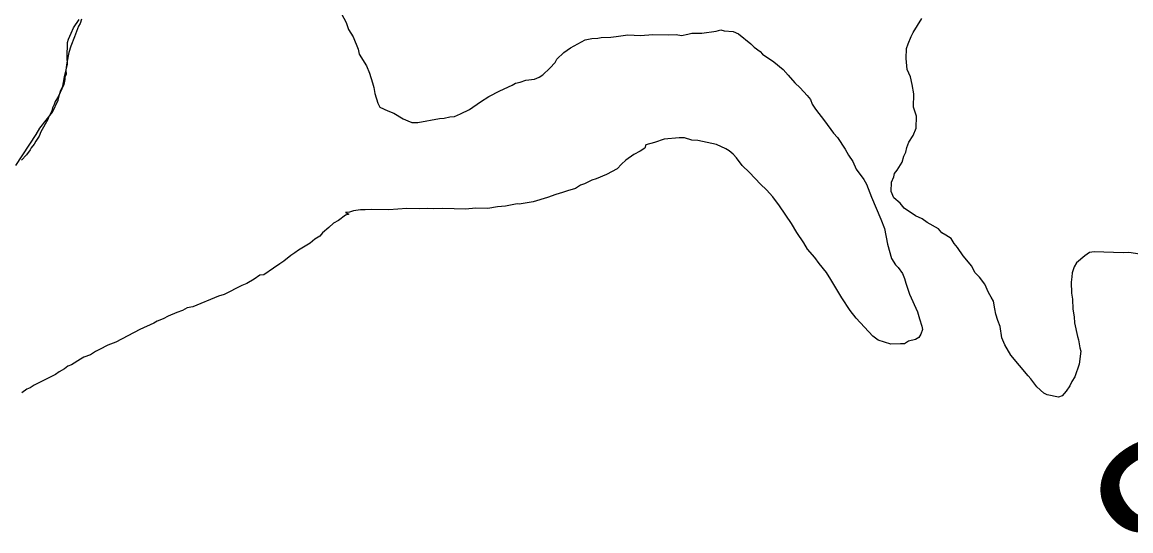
# Model space of a CAD drawing. Extents: x 3250478 to 3288318, y 788638 to 816472.
# Drawn here: x 3272727 to 3273378, y 794898 to 795197 of the extents above; entities that cross this region are included whole.
import ezdxf

# ---------------------------------------------------------------- set-up
doc = ezdxf.new("R2010")
doc.units = 0
for name, color, linetype in [('V-SITE-VEGE', 7, 'Continuous'), ('V-SURV-IDEN', 7, 'Continuous'), ('V-TOPO-SHOR', 7, 'Continuous')]:
    doc.layers.add(name, color=color, linetype=linetype)

msp = doc.modelspace()

# ---------------------------------------------------------------- linework, layer by layer
at = {"layer": 'V-SITE-VEGE'}
for p, q in [((3272913.05, 795204.66), (3272917.16, 795196.99)), ((3272756.91, 795193.82), (3272760.24, 795198.86)), ((3272917.16, 795196.99), (3272918.62, 795192.98)), ((3272753.92, 795187.18), (3272755.62, 795190.69)), ((3272755.62, 795190.69), (3272756.91, 795193.82)), ((3272918.62, 795192.98), (3272921.25, 795188.53)), ((3272921.25, 795188.53), (3272924.19, 795181.31)), ((3273061.55, 795187.59), (3273065.13, 795187.87)), ((3273065.13, 795187.87), (3273067.12, 795188.21)), ((3273067.12, 795188.21), (3273072.68, 795188.42)), ((3273072.68, 795188.42), (3273075.86, 795188.72)), ((3273075.86, 795188.72), (3273082.63, 795189.69)), ((3273082.63, 795189.69), (3273090.15, 795189.45)), ((3273090.15, 795189.45), (3273097.31, 795190.01)), ((3273097.31, 795190.01), (3273106.42, 795189.72)), ((3273106.42, 795189.72), (3273111.18, 795189.96)), ((3273111.18, 795189.96), (3273114.34, 795189.47)), ((3273114.34, 795189.47), (3273117.93, 795190.14)), ((3273117.93, 795190.14), (3273120.33, 795190.86)), ((3273120.33, 795190.86), (3273126.27, 795190.67)), ((3273126.27, 795190.67), (3273134.63, 795191.98)), ((3273134.63, 795191.98), (3273137.43, 795192.68)), ((3273137.43, 795192.68), (3273139.4, 795192.23)), ((3273139.4, 795192.23), (3273144.53, 795191.66)), ((3273144.53, 795191.66), (3273147.67, 795190.37)), ((3273147.67, 795190.37), (3273155.01, 795184.59)), ((3272753.18, 795176.5), (3272753.46, 795185.21)), ((3272753.46, 795185.21), (3272753.92, 795187.18)), ((3273045.04, 795179.4), (3273049.08, 795182.05)), ((3273049.08, 795182.05), (3273057.57, 795186.93)), ((3273057.57, 795186.93), (3273061.55, 795187.59)), ((3273155.01, 795184.59), (3273156.93, 795182.54)), ((3273156.93, 795182.54), (3273160.41, 795180.05)), ((3272753.45, 795172.52), (3272753.18, 795176.5)), ((3272924.19, 795181.31), (3272924.89, 795178.51)), ((3272924.89, 795178.51), (3272929.03, 795171.64)), ((3273040.09, 795173.61), (3273040.95, 795175.57)), ((3273040.95, 795175.57), (3273045.04, 795179.4)), ((3273160.41, 795180.05), (3273161.95, 795178.42)), ((3273161.95, 795178.42), (3273168.54, 795173.85)), ((3272751.62, 795165.05), (3272753.45, 795172.52)), ((3272929.03, 795171.64), (3272930.87, 795167.22)), ((3273032.72, 795166.32), (3273036.81, 795170.15)), ((3273036.81, 795170.15), (3273040.09, 795173.61)), ((3273168.54, 795173.85), (3273173.94, 795169.31)), ((3273173.94, 795169.31), (3273177.01, 795166.04)), ((3272750.65, 795159.53), (3272751.62, 795165.05)), ((3272930.87, 795167.22), (3272932.68, 795161.61)), ((3273016.7, 795161.29), (3273019.5, 795161.99)), ((3273019.5, 795161.99), (3273022.71, 795163.07)), ((3273022.71, 795163.07), (3273027.88, 795163.7)), ((3273027.88, 795163.7), (3273030.69, 795164.8)), ((3273030.69, 795164.8), (3273032.72, 795166.32)), ((3273177.01, 795166.04), (3273180.83, 795161.56)), ((3272748.01, 795151.29), (3272749.37, 795156.8)), ((3272749.37, 795156.8), (3272750.65, 795159.53)), ((3272932.68, 795161.61), (3272933.38, 795158.81)), ((3272933.38, 795158.81), (3272934.06, 795155.22)), ((3273000.99, 795153.47), (3273007.45, 795156.83)), ((3273007.45, 795156.83), (3273014.69, 795160.16)), ((3273014.69, 795160.16), (3273016.7, 795161.29)), ((3273180.83, 795161.56), (3273183.91, 795158.69)), ((3273183.91, 795158.69), (3273188.13, 795154.19)), ((3272744.61, 795144.27), (3272748.01, 795151.29)), ((3272934.06, 795155.22), (3272935.86, 795149.61)), ((3272935.86, 795149.61), (3272936.96, 795147.2)), ((3272989.65, 795145.9), (3272996.14, 795150.45)), ((3272996.14, 795150.45), (3273000.99, 795153.47)), ((3273188.13, 795154.19), (3273190.03, 795151.75)), ((3273190.03, 795151.75), (3273191.13, 795148.94)), ((3273191.13, 795148.94), (3273193.02, 795146.1)), ((3272737.18, 795134.99), (3272744.61, 795144.27)), ((3272936.96, 795147.2), (3272941.66, 795145.07)), ((3272941.66, 795145.07), (3272945.18, 795143.76)), ((3272945.18, 795143.76), (3272950.62, 795140.42)), ((3272980.8, 795141.83), (3272984.41, 795143.29)), ((3272984.41, 795143.29), (3272989.65, 795145.9)), ((3273193.02, 795146.1), (3273198.35, 795139.19)), ((3272950.62, 795140.42), (3272953.36, 795139.14)), ((3272953.36, 795139.14), (3272955.71, 795138.27)), ((3272955.71, 795138.27), (3272959.27, 795138.16)), ((3272959.27, 795138.16), (3272972.04, 795140.52)), ((3272972.04, 795140.52), (3272974.82, 795140.83)), ((3272974.82, 795140.83), (3272978.01, 795141.52)), ((3272978.01, 795141.52), (3272980.8, 795141.83)), ((3273198.35, 795139.19), (3273203.66, 795131.89)), ((3272722.99, 795112.85), (3272735.07, 795131.09)), ((3272735.07, 795131.09), (3272737.18, 795134.99)), ((3273112.8, 795129.26), (3273104.05, 795128.35)), ((3273115.96, 795129.16), (3273112.8, 795129.26)), ((3273203.66, 795131.89), (3273205.96, 795129.43)), ((3273205.96, 795129.43), (3273210.5, 795122.55)), ((3273092.78, 795123.16), (3273089.95, 795121.27)), ((3273093.24, 795125.13), (3273092.78, 795123.16)), ((3273098.44, 795126.55), (3273093.24, 795125.13)), ((3273104.05, 795128.35), (3273098.44, 795126.55)), ((3273120.28, 795127.83), (3273115.96, 795129.16)), ((3273123.85, 795127.71), (3273120.28, 795127.83)), ((3273134.87, 795125.38), (3273123.85, 795127.71)), ((3273140.34, 795122.82), (3273134.87, 795125.38)), ((3273142.28, 795121.57), (3273140.34, 795122.82)), ((3273086.32, 795119.41), (3273081.45, 795115.99)), ((3273089.95, 795121.27), (3273086.32, 795119.41)), ((3273144.59, 795119.52), (3273142.28, 795121.57)), ((3273146.51, 795117.47), (3273144.59, 795119.52)), ((3273149.94, 795113), (3273146.51, 795117.47)), ((3273210.5, 795122.55), (3273212.36, 795118.92)), ((3273212.36, 795118.92), (3273215.02, 795115.27)), ((3273076.53, 795111), (3273070.08, 795107.64)), ((3273079, 795113.69), (3273076.53, 795111)), ((3273081.45, 795115.99), (3273079, 795113.69)), ((3273154.16, 795108.9), (3273149.94, 795113)), ((3273215.02, 795115.27), (3273216.86, 795110.85)), ((3273216.86, 795110.85), (3273221.42, 795104.76)), ((3273061.65, 795104.34), (3273057.22, 795102.11)), ((3273064.05, 795105.06), (3273061.65, 795104.34)), ((3273070.08, 795107.64), (3273064.05, 795105.06)), ((3273160.68, 795101.95), (3273154.16, 795108.9)), ((3273221.42, 795104.76), (3273222.92, 795101.93)), ((3273044.37, 795096.97), (3273040.37, 795095.91)), ((3273047.18, 795098.07), (3273044.37, 795096.97)), ((3273051.98, 795099.5), (3273047.18, 795098.07)), ((3273054.82, 795101.39), (3273051.98, 795099.5)), ((3273057.22, 795102.11), (3273054.82, 795101.39)), ((3273164.14, 795098.67), (3273160.68, 795101.95)), ((3273167.97, 795094.58), (3273164.14, 795098.67)), ((3273222.92, 795101.93), (3273225.84, 795094.31)), ((3273017.6, 795090.3), (3273010.81, 795088.93)), ((3273018.78, 795090.26), (3273017.6, 795090.3)), ((3273023.56, 795090.9), (3273018.78, 795090.26)), ((3273027.15, 795091.58), (3273023.56, 795090.9)), ((3273035.56, 795094.08), (3273027.15, 795091.58)), ((3273040.37, 795095.91), (3273035.56, 795094.08)), ((3273171.77, 795089.31), (3273167.97, 795094.58)), ((3273225.84, 795094.31), (3273231.38, 795081.44)), ((3272916.69, 795083.63), (3272912.63, 795080.59)), ((3272918.7, 795084.36), (3272916.69, 795083.63)), ((3272919.13, 795085.53), (3272916.74, 795085.22)), ((3272916.74, 795085.22), (3272918.7, 795084.36)), ((3272921.53, 795086.25), (3272919.13, 795085.53)), ((3272925.52, 795086.92), (3272921.53, 795086.25)), ((3272928.29, 795086.83), (3272925.52, 795086.92)), ((3272932.26, 795087.09), (3272928.29, 795086.83)), ((3272942.16, 795086.78), (3272932.26, 795087.09)), ((3272952.89, 795087.62), (3272942.16, 795086.78)), ((3272960.02, 795087.39), (3272952.89, 795087.62)), ((3272964.79, 795087.64), (3272960.02, 795087.39)), ((3272968.75, 795087.51), (3272964.79, 795087.64)), ((3272973.91, 795087.74), (3272968.75, 795087.51)), ((3272987.37, 795087.31), (3272973.91, 795087.74)), ((3272993.33, 795087.91), (3272987.37, 795087.31)), ((3273000.46, 795087.68), (3272993.33, 795087.91)), ((3273006.05, 795088.69), (3273000.46, 795087.68)), ((3273010.81, 795088.93), (3273006.05, 795088.69)), ((3273178.96, 795078.77), (3273171.77, 795089.31)), ((3272909.81, 795079.1), (3272906.94, 795076.41)), ((3272912.63, 795080.59), (3272909.81, 795079.1)), ((3273181.96, 795073.52), (3273178.96, 795078.77)), ((3273231.38, 795081.44), (3273233.57, 795075.82)), ((3272901.63, 795071.43), (3272898.79, 795069.54)), ((3272903.28, 795073.36), (3272901.63, 795071.43)), ((3272906.94, 795076.41), (3272903.28, 795073.36)), ((3273186.13, 795067.44), (3273181.96, 795073.52)), ((3273233.57, 795075.82), (3273235.26, 795066.65)), ((3272895.95, 795067.25), (3272889.07, 795063.11)), ((3272898.79, 795069.54), (3272895.95, 795067.25)), ((3273188.39, 795063.8), (3273186.13, 795067.44)), ((3273235.26, 795066.65), (3273237.77, 795058.25)), ((3272884.61, 795060.08), (3272880.54, 795056.65)), ((3272887.04, 795061.59), (3272884.61, 795060.08)), ((3272889.07, 795063.11), (3272887.04, 795061.59)), ((3273192.59, 795058.9), (3273188.39, 795063.8)), ((3273195.25, 795055.25), (3273192.59, 795058.9)), ((3273237.77, 795058.25), (3273240.03, 795054.61)), ((3272874.46, 795052.48), (3272868.79, 795048.7)), ((3272878.11, 795055.14), (3272874.46, 795052.48)), ((3272880.54, 795056.65), (3272878.11, 795055.14)), ((3273199.44, 795049.96), (3273195.25, 795055.25)), ((3273240.03, 795054.61), (3273241.56, 795052.97)), ((3273241.56, 795052.97), (3273244.22, 795049.32)), ((3272863.16, 795046.11), (3272858.71, 795043.47)), ((3272866.4, 795048.38), (3272863.16, 795046.11)), ((3272868.79, 795048.7), (3272866.4, 795048.38)), ((3273202.09, 795045.91), (3273199.44, 795049.96)), ((3273208.48, 795035.01), (3273202.09, 795045.91)), ((3273244.22, 795049.32), (3273245.32, 795046.51)), ((3273245.32, 795046.51), (3273246.02, 795043.71)), ((3272855.9, 795042.38), (3272845.43, 795037.16)), ((3272858.71, 795043.47), (3272855.9, 795042.38)), ((3273246.02, 795043.71), (3273248.19, 795037.3)), ((3272842.22, 795036.08), (3272826.96, 795029.83)), ((3272845.43, 795037.16), (3272842.22, 795036.08)), ((3273213.39, 795027.71), (3273208.48, 795035.01)), ((3273248.19, 795037.3), (3273253.01, 795026.83)), ((3272817.73, 795026.56), (3272812.51, 795024.35)), ((3272820.94, 795027.64), (3272817.73, 795026.56)), ((3272823.76, 795029.14), (3272820.94, 795027.64)), ((3272826.96, 795029.83), (3272823.76, 795029.14)), ((3273216.82, 795023.24), (3273213.39, 795027.71)), ((3273253.01, 795026.83), (3273254.07, 795022.84)), ((3272804.05, 795020.26), (3272796, 795016.55)), ((3272806.07, 795021.38), (3272804.05, 795020.26)), ((3272809.68, 795022.85), (3272806.07, 795021.38)), ((3272812.51, 795024.35), (3272809.68, 795022.85)), ((3273226.78, 795012.61), (3273216.82, 795023.24)), ((3273254.07, 795022.84), (3273255.51, 795018.43)), ((3272796, 795016.55), (3272781.89, 795009.08)), ((3273229.87, 795010.14), (3273226.78, 795012.61)), ((3273254.96, 795013.69), (3273253.71, 795011.75)), ((3273255.85, 795016.44), (3273254.96, 795013.69)), ((3273255.51, 795018.43), (3273255.85, 795016.44)), ((3272777.07, 795007.25), (3272772.23, 795004.63)), ((3272781.89, 795009.08), (3272777.07, 795007.25)), ((3273237.33, 795007.91), (3273229.87, 795010.14)), ((3273242.89, 795008.13), (3273237.33, 795007.91)), ((3273245.27, 795008.06), (3273242.89, 795008.13)), ((3273247.7, 795009.56), (3273245.27, 795008.06)), ((3273251.69, 795010.63), (3273247.7, 795009.56)), ((3273253.71, 795011.75), (3273251.69, 795010.63)), ((3272760.95, 794999.05), (3272755.69, 794995.65)), ((3272762.97, 795000.17), (3272760.95, 794999.05)), ((3272766.98, 795001.63), (3272762.97, 795000.17)), ((3272769.82, 795003.52), (3272766.98, 795001.63)), ((3272772.23, 795004.63), (3272769.82, 795003.52)), ((3272751.65, 794993.4), (3272748.42, 794991.52)), ((3272753.69, 794994.92), (3272751.65, 794993.4)), ((3272755.69, 794995.65), (3272753.69, 794994.92)), ((3272743.98, 794988.89), (3272733.9, 794983.67)), ((3272746.39, 794990), (3272743.98, 794988.89)), ((3272748.42, 794991.52), (3272746.39, 794990)), ((3272729.47, 794981.43), (3272726.62, 794979.14)), ((3272731.47, 794982.16), (3272729.47, 794981.43)), ((3272733.9, 794983.67), (3272731.47, 794982.16))]:
    msp.add_line(p, q, dxfattribs=at)
for points in [[(3273296.15, 795035.48), (3273294.65, 795038.3), (3273292.43, 795043.13), (3273289.39, 795047.19), (3273286.7, 795050.06), (3273284.84, 795053.68), (3273279.88, 795059.79), (3273276.47, 795064.65), (3273274.57, 795067.09), (3273272.68, 795069.93), (3273269.57, 795072.01), (3273267.23, 795073.27), (3273265.33, 795075.71), (3273258.71, 795079.49), (3273255.61, 795081.58), (3273251.7, 795083.29), (3273245.1, 795087.86), (3273242.82, 795090.71), (3273238.96, 795094.01), (3273237.49, 795097.62), (3273237.67, 795103.17), (3273238.96, 795106.29), (3273239.42, 795108.26), (3273241.07, 795110.19), (3273243.99, 795114.85), (3273244.9, 795118.39), (3273246.16, 795120.73), (3273246.65, 795123.49), (3273247.94, 795126.62), (3273250.44, 795130.5), (3273252.17, 795134.81), (3273252.39, 795141.93), (3273250.58, 795147.15), (3273250.83, 795155.07), (3273249.83, 795160.65), (3273248.78, 795165.04), (3273246.94, 795169.46), (3273246.35, 795175.83), (3273246.54, 795181.77), (3273247.42, 795184.51), (3273249.15, 795188.82), (3273250.41, 795191.16), (3273255.43, 795199.32)], [(3273396.4, 795058.81), (3273377.07, 795061.81), (3273373.89, 795061.52), (3273356.86, 795062.07), (3273354.08, 795061.76), (3273351.24, 795059.87), (3273346.35, 795055.67), (3273345.08, 795053.33), (3273343.78, 795049.8), (3273343.7, 795047.43), (3273343.21, 795044.27), (3273343.4, 795037.92), (3273344.08, 795034.33), (3273344.28, 795028.38), (3273344.93, 795024), (3273345.21, 795020.42), (3273346.94, 795012.44), (3273347.67, 795010.43), (3273348.31, 795005.65), (3273349.04, 795003.65), (3273348, 794996.15), (3273345.38, 794988.7), (3273343.71, 794985.98), (3273342.43, 794983.25), (3273340.35, 794980.14), (3273337.89, 794977.45), (3273335.88, 794976.72), (3273329.19, 794978.12), (3273327.23, 794978.98), (3273322.99, 794982.68), (3273319.58, 794987.55), (3273318.05, 794989.19), (3273307.73, 795001.41), (3273304.36, 795007.46), (3273302.51, 795011.49), (3273301.54, 795018.26), (3273300.07, 795021.87), (3273299, 795025.48), (3273298.31, 795028.67), (3273297.66, 795033.05), (3273296.15, 795035.48)]]:
    msp.add_lwpolyline(points, dxfattribs=at)
at = {"layer": 'V-TOPO-SHOR'}
msp.add_lwpolyline([(3272761.61, 795198.91), (3272760.92, 795196.48), (3272759.95, 795194.97), (3272757.59, 795188.6), (3272755.27, 795183.14), (3272754.23, 795179.49), (3272753.14, 795174.3), (3272752.76, 795172.16), (3272752.71, 795170.62), (3272752.36, 795169.1), (3272752.58, 795166.63), (3272751.91, 795164.81), (3272751.87, 795163.59), (3272751.16, 795160.53), (3272747.85, 795153.27), (3272746.23, 795150.55), (3272745.56, 795148.73), (3272744.58, 795146.92), (3272744.21, 795145.09), (3272742.24, 795141.16), (3272741.89, 795139.94), (3272737.67, 795132.7), (3272736.67, 795130.28), (3272734.73, 795127.26), (3272733.75, 795125.45), (3272732.14, 795123.35), (3272731.49, 795122.14), (3272729.24, 795119.14), (3272726.38, 795116.16)], dxfattribs=at)

# ---------------------------------------------------------------- texts
at = {"layer": 'V-SURV-IDEN'}
msp.add_text('2437+39.8', height=100, rotation=34.795, dxfattribs=at).set_placement((3272940.86, 794520.95))

doc.saveas('drawing.dxf')
